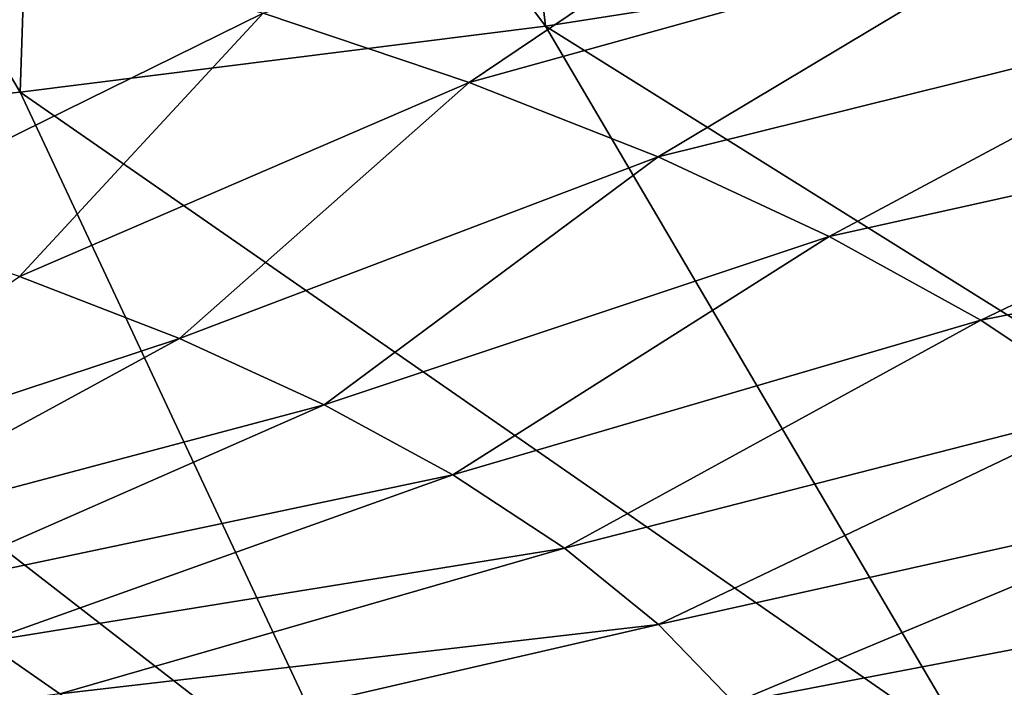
# Model space of a CAD drawing. Header units: metres. Extents: x -90 to 304, y -90 to 74.
# Tile 318 of 570: x 254.28 to 260.66, y -1.24 to 3.08. Entities that reach past the tile are written whole.
import ezdxf

# ---------------------------------------------------------------- set-up
doc = ezdxf.new("R2010")
doc.units = ezdxf.units.M
doc.layers.add('solid_21662050_350', color=7, linetype='CONTINUOUS')

msp = doc.modelspace()

# ---------------------------------------------------------------- linework, layer by layer
at = {"layer": 'solid_21662050_350'}
for points in [[(257.144318, 7.773628, 217.338348), (254.443253, 7.363879, 218.478119), (257.687225, 3.037, 224.12056)], [(257.144318, 7.773628, 217.338348), (257.687225, 3.037, 224.12056), (260.982086, 3.552357, 222.687363)], [(254.443253, 7.363879, 218.478119), (251.657394, 7.025534, 219.419571), (254.282822, 2.61114, 225.305161)], [(254.443253, 7.363879, 218.478119), (254.282822, 2.61114, 225.305161), (257.687225, 3.037, 224.12056)], [(251.657394, 7.025534, 219.419571), (250.790009, 2.277417, 226.233841), (254.282822, 2.61114, 225.305161)], [(257.192047, 2.673751, 161.76857), (255.857269, 3.121908, 160.523758), (259.539215, 4.253667, 158.93692)], [(257.192047, 2.673751, 161.76857), (259.539215, 4.253667, 158.93692), (260.976776, 3.723341, 160.413406)], [(258.416779, 2.190886, 163.109772), (257.192047, 2.673751, 161.76857), (260.976776, 3.723341, 160.413406)], [(258.416779, 2.190886, 163.109772), (260.976776, 3.723341, 160.413406), (262.285431, 3.152511, 161.998947)], [(251.936447, 2.132644, 161.998978), (253.65744, 3.435601, 159.457428), (254.426804, 3.523521, 159.403275)], [(253.149857, 1.791353, 162.946945), (251.936447, 2.132644, 161.998978), (254.426804, 3.523521, 159.403275)], [(253.149857, 1.791353, 162.946945), (254.426804, 3.523521, 159.403275), (255.857269, 3.121908, 160.523758)], [(260.982086, 3.552357, 222.687363), (257.687225, 3.037, 224.12056), (264.268585, -1.075435, 228.043945)], [(259.523651, 1.676404, 164.538803), (258.416779, 2.190886, 163.109772), (262.285431, 3.152511, 161.998947)], [(259.523651, 1.676404, 164.538803), (262.285431, 3.152511, 161.998947), (263.459015, 2.548929, 163.675461)], [(254.278549, 1.418198, 163.983429), (253.149857, 1.791353, 162.946945), (255.857269, 3.121908, 160.523758)], [(254.278549, 1.418198, 163.983429), (255.857269, 3.121908, 160.523758), (257.192047, 2.673751, 161.76857)], [(257.687225, 3.037, 224.12056), (254.282822, 2.61114, 225.305161), (260.456238, -1.669703, 229.696442)], [(257.687225, 3.037, 224.12056), (260.456238, -1.669703, 229.696442), (264.268585, -1.075435, 228.043945)], [(255.315262, 1.015583, 165.10173), (254.278549, 1.418198, 163.983429), (257.192047, 2.673751, 161.76857)], [(255.315262, 1.015583, 165.10173), (257.192047, 2.673751, 161.76857), (258.416779, 2.190886, 163.109772)], [(254.282822, 2.61114, 225.305161), (250.790009, 2.277417, 226.233841), (256.517975, -2.160777, 231.062302)], [(254.282822, 2.61114, 225.305161), (256.517975, -2.160777, 231.062302), (260.456238, -1.669703, 229.696442)], [(260.505585, 1.133597, 166.046509), (259.523651, 1.676404, 164.538803), (263.459015, 2.548929, 163.675461)], [(260.505585, 1.133597, 166.046509), (263.459015, 2.548929, 163.675461), (264.490417, 1.916252, 165.432785)], [(250.790009, 2.277417, 226.233841), (252.478073, -2.545632, 232.133133), (256.517975, -2.160777, 231.062302)], [(256.253296, 0.586102, 166.294662), (255.315262, 1.015583, 165.10173), (258.416779, 2.190886, 163.109772)], [(256.253296, 0.586102, 166.294662), (258.416779, 2.190886, 163.109772), (259.523651, 1.676404, 164.538803)], [(261.356262, 0.565939, 167.623245), (260.505585, 1.133597, 166.046509), (264.490417, 1.916252, 165.432785)], [(257.08667, 0.132522, 167.554535), (256.253296, 0.586102, 166.294662), (259.523651, 1.676404, 164.538803)], [(257.08667, 0.132522, 167.554535), (259.523651, 1.676404, 164.538803), (260.505585, 1.133597, 166.046509)], [(252.197342, -0.013535, 166.950806), (254.278549, 1.418198, 163.983429), (255.315262, 1.015583, 165.10173)], [(257.809937, -0.342236, 168.873215), (257.08667, 0.132522, 167.554535), (260.505585, 1.133597, 166.046509)], [(257.809937, -0.342236, 168.873215), (260.505585, 1.133597, 166.046509), (261.356262, 0.565939, 167.623245)], [(252.879883, -0.30976, 167.77359), (252.197342, -0.013535, 166.950806), (255.315262, 1.015583, 165.10173)], [(252.879883, -0.30976, 167.77359), (255.315262, 1.015583, 165.10173), (256.253296, 0.586102, 166.294662)], [(253.499863, -0.62137, 168.63913), (252.879883, -0.30976, 167.77359), (256.253296, 0.586102, 166.294662)], [(253.499863, -0.62137, 168.63913), (256.253296, 0.586102, 166.294662), (257.08667, 0.132522, 167.554535)], [(258.418518, -0.835113, 170.242233), (257.809937, -0.342236, 168.873215), (261.356262, 0.565939, 167.623245)], [(258.418518, -0.835113, 170.242233), (261.356262, 0.565939, 167.623245), (262.070282, -0.022937, 169.258911)], [(254.054245, -0.946853, 169.543182), (253.499863, -0.62137, 168.63913), (257.08667, 0.132522, 167.554535)], [(254.054245, -0.946853, 169.543182), (257.08667, 0.132522, 167.554535), (257.809937, -0.342236, 168.873215)], [(258.908417, -1.342935, 171.652771), (258.418518, -0.835113, 170.242233), (262.070282, -0.022937, 169.258911)], [(258.908417, -1.342935, 171.652771), (262.070282, -0.022937, 169.258911), (262.643036, -0.629262, 170.943039)], [(254.540344, -1.284626, 170.481384), (254.054245, -0.946853, 169.543182), (257.809937, -0.342236, 168.873215)], [(254.540344, -1.284626, 170.481384), (257.809937, -0.342236, 168.873215), (258.418518, -0.835113, 170.242233)], [(259.27652, -1.862429, 173.095718), (258.908417, -1.342935, 171.652771), (262.643036, -0.629262, 170.943039)], [(259.27652, -1.862429, 173.095718), (262.643036, -0.629262, 170.943039), (263.070892, -1.249156, 172.664856)], [(254.955811, -1.633049, 171.449173), (254.540344, -1.284626, 170.481384), (258.418518, -0.835113, 170.242233)], [(254.955811, -1.633049, 171.449173), (258.418518, -0.835113, 170.242233), (258.908417, -1.342935, 171.652771)], [(250.89418, -1.774473, 171.071289), (254.054245, -0.946853, 169.543182), (254.540344, -1.284626, 170.481384)], [(264.268585, -1.075435, 228.043945), (260.456238, -1.669703, 229.696442), (263.459656, -6.631956, 234.899384)]]:
    msp.add_3dface(points, dxfattribs=at)

doc.saveas('drawing.dxf')
